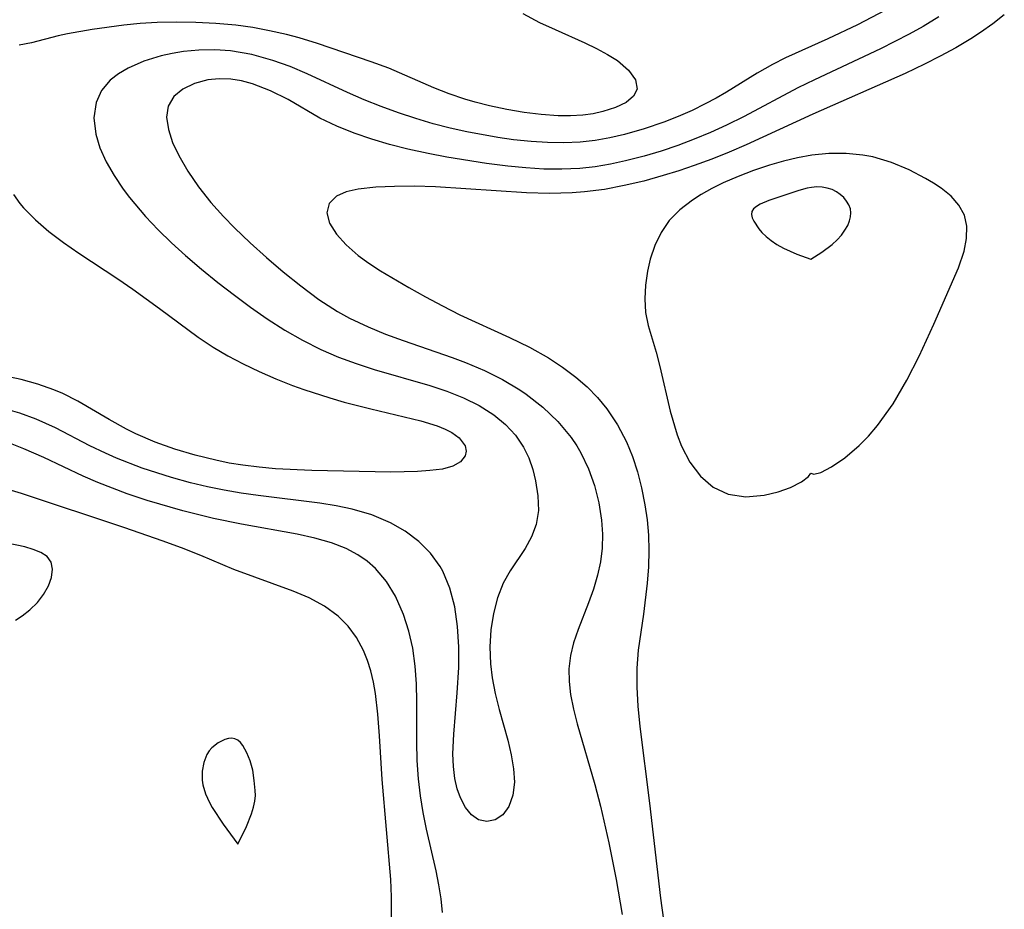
# Model space of a CAD drawing. Header units: metres. Extents: x 1073367 to 1082519, y 1569854 to 1574957.
# Tile 805 of 1056: x 1081289 to 1081375, y 1571662 to 1571740. Entities that reach past the tile are written whole.
import ezdxf

# ---------------------------------------------------------------- set-up
doc = ezdxf.new("R2010")
doc.units = ezdxf.units.M
doc.layers.add('CGG_CurvaNivelLidar_v1', color=253, linetype='Continuous', lineweight=30)

msp = doc.modelspace()

# ---------------------------------------------------------------- linework, layer by layer
at = {"layer": 'CGG_CurvaNivelLidar_v1'}
for p, q in [((1081365.0168, 1571740.8548, 74.5), (1081362.5906, 1571739.5804, 74.5)), ((1081333.3925, 1571740.554, 74), (1081334.8465, 1571739.7921, 74)), ((1081369.6808, 1571740.2621, 75), (1081368.312, 1571739.4414, 75)), ((1081375.3943, 1571740.447, 75.5), (1081374.3787, 1571739.6555, 75.5)), ((1081295.8031, 1571739.1636, 74), (1081293.6472, 1571738.7877, 74)), ((1081298.5493, 1571739.5492, 74), (1081295.8031, 1571739.1636, 74)), ((1081299.9978, 1571739.6947, 74), (1081298.5493, 1571739.5492, 74)), ((1081301.4694, 1571739.7888, 74), (1081299.9978, 1571739.6947, 74)), ((1081303.1451, 1571739.8222, 74), (1081301.4694, 1571739.7888, 74)), ((1081304.8332, 1571739.7922, 74), (1081303.1451, 1571739.8222, 74)), ((1081306.5863, 1571739.706, 74), (1081304.8332, 1571739.7922, 74)), ((1081308.337, 1571739.5447, 74), (1081306.5863, 1571739.706, 74)), ((1081309.8152, 1571739.3323, 74), (1081308.337, 1571739.5447, 74)), ((1081311.284, 1571739.0562, 74), (1081309.8152, 1571739.3323, 74)), ((1081312.741, 1571738.7258, 74), (1081311.284, 1571739.0562, 74)), ((1081334.8465, 1571739.7921, 74), (1081336.1859, 1571739.1579, 74)), ((1081336.1859, 1571739.1579, 74), (1081338.781, 1571738.0017, 74)), ((1081362.5906, 1571739.5804, 74.5), (1081359.9838, 1571738.3473, 74.5)), ((1081368.312, 1571739.4414, 75), (1081367.0921, 1571738.7611, 75)), ((1081374.3787, 1571739.6555, 75.5), (1081373.3309, 1571738.9023, 75.5)), ((1081292.8276, 1571738.6156, 74), (1081290.4908, 1571738.0033, 74)), ((1081293.6472, 1571738.7877, 74), (1081292.8276, 1571738.6156, 74)), ((1081313.867, 1571738.4328, 74), (1081312.741, 1571738.7258, 74)), ((1081315.4521, 1571737.9578, 74), (1081313.867, 1571738.4328, 74)), ((1081359.9838, 1571738.3473, 74.5), (1081356.3098, 1571736.6991, 74.5)), ((1081367.0921, 1571738.7611, 75), (1081364.6012, 1571737.4842, 75)), ((1081372.4676, 1571738.3432, 75.5), (1081371.1561, 1571737.568, 75.5)), ((1081373.3309, 1571738.9023, 75.5), (1081372.4676, 1571738.3432, 75.5)), ((1081290.4908, 1571738.0033, 74), (1081289.4211, 1571737.7964, 74)), ((1081305.1152, 1571737.3725, 74.5), (1081303.7618, 1571737.2433, 74.5)), ((1081306.4925, 1571737.3926, 74.5), (1081305.1152, 1571737.3725, 74.5)), ((1081307.8806, 1571737.298, 74.5), (1081306.4925, 1571737.3926, 74.5)), ((1081309.7358, 1571736.984, 74.5), (1081307.8806, 1571737.298, 74.5)), ((1081320.1348, 1571736.3602, 74), (1081315.4521, 1571737.9578, 74)), ((1081338.781, 1571738.0017, 74), (1081339.8217, 1571737.5073, 74)), ((1081339.8217, 1571737.5073, 74), (1081340.781, 1571736.9971, 74)), ((1081364.6012, 1571737.4842, 75), (1081358.8182, 1571734.782, 75)), ((1081371.1561, 1571737.568, 75.5), (1081369.8027, 1571736.8339, 75.5)), ((1081300.3088, 1571736.3996, 74.5), (1081298.9416, 1571735.8084, 74.5)), ((1081301.8063, 1571736.8577, 74.5), (1081300.3088, 1571736.3996, 74.5)), ((1081302.7706, 1571737.0768, 74.5), (1081301.8063, 1571736.8577, 74.5)), ((1081303.7618, 1571737.2433, 74.5), (1081302.7706, 1571737.0768, 74.5)), ((1081311.5705, 1571736.4771, 74.5), (1081309.7358, 1571736.984, 74.5)), ((1081313.0736, 1571735.9268, 74.5), (1081311.5705, 1571736.4771, 74.5)), ((1081340.781, 1571736.9971, 74), (1081341.6315, 1571736.4596, 74)), ((1081341.6315, 1571736.4596, 74), (1081342.6126, 1571735.6232, 74)), ((1081356.3098, 1571736.6991, 74.5), (1081355.1601, 1571736.1211, 74.5)), ((1081369.8027, 1571736.8339, 75.5), (1081368.4172, 1571736.1327, 75.5)), ((1081298.9416, 1571735.8084, 74.5), (1081298.1072, 1571735.3151, 74.5)), ((1081314.5581, 1571735.2958, 74.5), (1081313.0736, 1571735.9268, 74.5)), ((1081321.6747, 1571735.7817, 74), (1081320.1348, 1571736.3602, 74)), ((1081325.6106, 1571734.0735, 74), (1081321.6747, 1571735.7817, 74)), ((1081342.6126, 1571735.6232, 74), (1081343.2231, 1571734.7655, 74)), ((1081355.1601, 1571736.1211, 74.5), (1081353.8137, 1571735.3484, 74.5)), ((1081368.4172, 1571736.1327, 75.5), (1081366.7419, 1571735.3361, 75.5)), ((1081297.3809, 1571734.7395, 74.5), (1081296.6242, 1571733.8417, 74.5)), ((1081298.1072, 1571735.3151, 74.5), (1081297.3809, 1571734.7395, 74.5)), ((1081305.8867, 1571734.7719, 75), (1081304.7152, 1571734.4673, 75)), ((1081306.8718, 1571734.8635, 75), (1081305.8867, 1571734.7719, 75)), ((1081307.9013, 1571734.8248, 75), (1081306.8718, 1571734.8635, 75)), ((1081308.8408, 1571734.6785, 75), (1081307.9013, 1571734.8248, 75)), ((1081309.7874, 1571734.4329, 75), (1081308.8408, 1571734.6785, 75)), ((1081318.0906, 1571733.6647, 74.5), (1081314.5581, 1571735.2958, 74.5)), ((1081343.2231, 1571734.7655, 74), (1081343.3583, 1571733.9487, 74)), ((1081353.8137, 1571735.3484, 74.5), (1081351.1554, 1571733.7059, 74.5)), ((1081358.8182, 1571734.782, 75), (1081357.3881, 1571734.0811, 75)), ((1081366.7419, 1571735.3361, 75.5), (1081358.6749, 1571731.781, 75.5)), ((1081296.6242, 1571733.8417, 74.5), (1081296.1346, 1571732.8072, 74.5)), ((1081303.7053, 1571733.9747, 75), (1081302.917, 1571733.3106, 75)), ((1081304.7152, 1571734.4673, 75), (1081303.7053, 1571733.9747, 75)), ((1081311.3544, 1571733.8302, 75), (1081309.7874, 1571734.4329, 75)), ((1081312.8929, 1571733.0473, 75), (1081311.3544, 1571733.8302, 75)), ((1081326.95, 1571733.5579, 74), (1081325.6106, 1571734.0735, 74)), ((1081343.3583, 1571733.9487, 74), (1081343.0399, 1571733.3409, 74)), ((1081357.3881, 1571734.0811, 75), (1081352.6889, 1571731.579, 75)), ((1081302.917, 1571733.3106, 75), (1081302.4253, 1571732.4803, 75)), ((1081315.6775, 1571731.4395, 75), (1081312.8929, 1571733.0473, 75)), ((1081319.5389, 1571733.0402, 74.5), (1081318.0906, 1571733.6647, 74.5)), ((1081321.0169, 1571732.4517, 74.5), (1081319.5389, 1571733.0402, 74.5)), ((1081328.3166, 1571733.101, 74), (1081326.95, 1571733.5579, 74)), ((1081329.2191, 1571732.837, 74), (1081328.3166, 1571733.101, 74)), ((1081343.0399, 1571733.3409, 74), (1081342.3879, 1571732.8094, 74)), ((1081350.236, 1571733.1744, 74.5), (1081349.2964, 1571732.6692, 74.5)), ((1081351.1554, 1571733.7059, 74.5), (1081350.236, 1571733.1744, 74.5)), ((1081296.1346, 1571732.8072, 74.5), (1081295.9384, 1571731.4648, 74.5)), ((1081302.4253, 1571732.4803, 75), (1081302.2896, 1571731.5151, 75)), ((1081322.5148, 1571731.9023, 74.5), (1081321.0169, 1571732.4517, 74.5)), ((1081330.4641, 1571732.5165, 74), (1081329.2191, 1571732.837, 74)), ((1081331.9815, 1571732.1889, 74), (1081330.4641, 1571732.5165, 74)), ((1081333.495, 1571731.93, 74), (1081331.9815, 1571732.1889, 74)), ((1081341.4781, 1571732.3602, 74), (1081340.3707, 1571732.0047, 74)), ((1081342.3879, 1571732.8094, 74), (1081341.4781, 1571732.3602, 74)), ((1081348.15, 1571732.1075, 74.5), (1081346.934, 1571731.5724, 74.5)), ((1081349.2964, 1571732.6692, 74.5), (1081348.15, 1571732.1075, 74.5)), ((1081295.9384, 1571731.4648, 74.5), (1081296.1062, 1571730.0317, 74.5)), ((1081302.2896, 1571731.5151, 75), (1081302.4465, 1571730.4302, 75)), ((1081317.137, 1571730.7352, 75), (1081315.6775, 1571731.4395, 75)), ((1081324.0299, 1571731.397, 74.5), (1081322.5148, 1571731.9023, 74.5)), ((1081325.5609, 1571730.9428, 74.5), (1081324.0299, 1571731.397, 74.5)), ((1081334.9906, 1571731.7457, 74), (1081333.495, 1571731.93, 74)), ((1081336.4518, 1571731.6466, 74), (1081334.9906, 1571731.7457, 74)), ((1081337.5499, 1571731.6382, 74), (1081336.4518, 1571731.6466, 74)), ((1081338.6039, 1571731.6994, 74), (1081337.5499, 1571731.6382, 74)), ((1081339.5166, 1571731.8225, 74), (1081338.6039, 1571731.6994, 74)), ((1081340.3707, 1571732.0047, 74), (1081339.5166, 1571731.8225, 74)), ((1081346.934, 1571731.5724, 74.5), (1081345.6948, 1571731.0839, 74.5)), ((1081352.6889, 1571731.579, 75), (1081351.1558, 1571730.8212, 75)), ((1081358.6749, 1571731.781, 75.5), (1081352.8726, 1571729.109, 75.5)), ((1081302.4465, 1571730.4302, 75), (1081302.8111, 1571729.322, 75)), ((1081318.6736, 1571730.1154, 75), (1081317.137, 1571730.7352, 75)), ((1081327.0266, 1571730.565, 74.5), (1081325.5609, 1571730.9428, 74.5)), ((1081328.5018, 1571730.2343, 74.5), (1081327.0266, 1571730.565, 74.5)), ((1081343.9807, 1571730.4957, 74.5), (1081342.2373, 1571730.0019, 74.5)), ((1081345.6948, 1571731.0839, 74.5), (1081343.9807, 1571730.4957, 74.5)), ((1081351.1558, 1571730.8212, 75), (1081349.7598, 1571730.1871, 75)), ((1081296.1062, 1571730.0317, 74.5), (1081296.4783, 1571728.8368, 74.5)), ((1081320.1924, 1571729.5956, 75), (1081318.6736, 1571730.1154, 75)), ((1081321.7521, 1571729.1357, 75), (1081320.1924, 1571729.5956, 75)), ((1081331.2023, 1571729.7412, 74.5), (1081328.5018, 1571730.2343, 74.5)), ((1081332.5548, 1571729.5509, 74.5), (1081331.2023, 1571729.7412, 74.5)), ((1081334.0938, 1571729.3875, 74.5), (1081332.5548, 1571729.5509, 74.5)), ((1081340.9673, 1571729.7136, 74.5), (1081339.6859, 1571729.4901, 74.5)), ((1081342.2373, 1571730.0019, 74.5), (1081340.9673, 1571729.7136, 74.5)), ((1081348.342, 1571729.5982, 75), (1081346.8994, 1571729.0545, 75)), ((1081349.7598, 1571730.1871, 75), (1081348.342, 1571729.5982, 75)), ((1081296.4783, 1571728.8368, 74.5), (1081297.0228, 1571727.632, 74.5)), ((1081302.8111, 1571729.322, 75), (1081303.3464, 1571728.1651, 75)), ((1081323.3426, 1571728.7291, 75), (1081321.7521, 1571729.1357, 75)), ((1081325.1225, 1571728.3354, 75), (1081323.3426, 1571728.7291, 75)), ((1081335.5341, 1571729.2956, 74.5), (1081334.0938, 1571729.3875, 74.5)), ((1081336.9684, 1571729.2753, 74.5), (1081335.5341, 1571729.2956, 74.5)), ((1081338.3939, 1571729.3419, 74.5), (1081336.9684, 1571729.2753, 74.5)), ((1081339.6859, 1571729.4901, 74.5), (1081338.3939, 1571729.3419, 74.5)), ((1081346.8994, 1571729.0545, 75), (1081345.4402, 1571728.5592, 75)), ((1081352.8726, 1571729.109, 75.5), (1081351.3761, 1571728.4684, 75.5)), ((1081303.3464, 1571728.1651, 75), (1081304.1349, 1571726.8047, 75)), ((1081326.7403, 1571728.0215, 75), (1081325.1225, 1571728.3354, 75)), ((1081330.211, 1571727.4626, 75), (1081326.7403, 1571728.0215, 75)), ((1081343.9666, 1571728.1153, 75), (1081342.3501, 1571727.698, 75)), ((1081345.4402, 1571728.5592, 75), (1081343.9666, 1571728.1153, 75)), ((1081349.8626, 1571727.8635, 75.5), (1081348.3329, 1571727.2977, 75.5)), ((1081351.3761, 1571728.4684, 75.5), (1081349.8626, 1571727.8635, 75.5)), ((1081357.3527, 1571727.9796, 76), (1081356.1198, 1571727.6778, 76)), ((1081358.5899, 1571728.201, 76), (1081357.3527, 1571727.9796, 76)), ((1081360.0959, 1571728.3375, 76), (1081358.5899, 1571728.201, 76)), ((1081361.5856, 1571728.3348, 76), (1081360.0959, 1571728.3375, 76)), ((1081363.0379, 1571728.2008, 76), (1081361.5856, 1571728.3348, 76)), ((1081363.9304, 1571728.0443, 76), (1081363.0379, 1571728.2008, 76)), ((1081365.5525, 1571727.5661, 76), (1081363.9304, 1571728.0443, 76)), ((1081297.0228, 1571727.632, 74.5), (1081297.7062, 1571726.4276, 74.5)), ((1081332.0565, 1571727.233, 75), (1081330.211, 1571727.4626, 75)), ((1081333.6305, 1571727.0857, 75), (1081332.0565, 1571727.233, 75)), ((1081335.2005, 1571726.9946, 75), (1081333.6305, 1571727.0857, 75)), ((1081336.7852, 1571726.9744, 75), (1081335.2005, 1571726.9946, 75)), ((1081338.3608, 1571727.0468, 75), (1081336.7852, 1571726.9744, 75)), ((1081339.6991, 1571727.1957, 75), (1081338.3608, 1571727.0468, 75)), ((1081341.0289, 1571727.4166, 75), (1081339.6991, 1571727.1957, 75)), ((1081342.3501, 1571727.698, 75), (1081341.0289, 1571727.4166, 75)), ((1081348.3329, 1571727.2977, 75.5), (1081346.9818, 1571726.8387, 75.5)), ((1081354.8931, 1571727.3168, 76), (1081353.519, 1571726.8564, 76)), ((1081356.1198, 1571727.6778, 76), (1081354.8931, 1571727.3168, 76)), ((1081367.0837, 1571726.9142, 76), (1081365.5525, 1571727.5661, 76)), ((1081297.7062, 1571726.4276, 74.5), (1081298.5039, 1571725.2331, 74.5)), ((1081304.1349, 1571726.8047, 75), (1081305.0753, 1571725.4364, 75)), ((1081345.6195, 1571726.4153, 75.5), (1081343.9296, 1571725.9476, 75.5)), ((1081346.9818, 1571726.8387, 75.5), (1081345.6195, 1571726.4153, 75.5)), ((1081352.1699, 1571726.3441, 76), (1081350.8615, 1571725.7767, 76)), ((1081353.519, 1571726.8564, 76), (1081352.1699, 1571726.3441, 76)), ((1081368.5165, 1571726.1707, 76), (1081367.0837, 1571726.9142, 76)), ((1081369.2281, 1571725.7601, 76), (1081368.5165, 1571726.1707, 76)), ((1081298.5039, 1571725.2331, 74.5), (1081299.0491, 1571724.5009, 74.5)), ((1081305.0753, 1571725.4364, 75), (1081306.1441, 1571724.0839, 75)), ((1081318.9974, 1571725.2425, 75.5), (1081317.9563, 1571725.0102, 75.5)), ((1081320.5622, 1571725.4077, 75.5), (1081318.9974, 1571725.2425, 75.5)), ((1081322.1937, 1571725.4808, 75.5), (1081320.5622, 1571725.4077, 75.5)), ((1081323.939, 1571725.4923, 75.5), (1081322.1937, 1571725.4808, 75.5)), ((1081325.7605, 1571725.445, 75.5), (1081323.939, 1571725.4923, 75.5)), ((1081333.7128, 1571724.9183, 75.5), (1081325.7605, 1571725.445, 75.5)), ((1081340.5068, 1571725.2213, 75.5), (1081338.7746, 1571724.9916, 75.5)), ((1081342.2252, 1571725.5457, 75.5), (1081340.5068, 1571725.2213, 75.5)), ((1081343.9296, 1571725.9476, 75.5), (1081342.2252, 1571725.5457, 75.5)), ((1081349.8847, 1571725.2939, 76), (1081348.9523, 1571724.7724, 76)), ((1081350.8615, 1571725.7767, 76), (1081349.8847, 1571725.2939, 76)), ((1081358.1914, 1571725.3283, 76.5), (1081357.4528, 1571725.1277, 76.5)), ((1081358.5602, 1571725.3942, 76.5), (1081358.1914, 1571725.3283, 76.5)), ((1081359.0302, 1571725.4287, 76.5), (1081358.5602, 1571725.3942, 76.5)), ((1081359.4939, 1571725.4085, 76.5), (1081359.0302, 1571725.4287, 76.5)), ((1081359.9436, 1571725.3337, 76.5), (1081359.4939, 1571725.4085, 76.5)), ((1081360.3695, 1571725.1988, 76.5), (1081359.9436, 1571725.3337, 76.5)), ((1081369.8941, 1571725.3267, 76), (1081369.2281, 1571725.7601, 76)), ((1081370.7498, 1571724.6318, 76), (1081369.8941, 1571725.3267, 76)), ((1081288.938, 1571724.7595, 74), (1081289.4921, 1571723.9941, 74)), ((1081299.0491, 1571724.5009, 74.5), (1081300.4463, 1571722.8479, 74.5)), ((1081317.1257, 1571724.6392, 75.5), (1081316.4904, 1571723.9892, 75.5)), ((1081317.9563, 1571725.0102, 75.5), (1081317.1257, 1571724.6392, 75.5)), ((1081335.7, 1571724.8609, 75.5), (1081333.7128, 1571724.9183, 75.5)), ((1081337.6763, 1571724.9055, 75.5), (1081335.7, 1571724.8609, 75.5)), ((1081338.7746, 1571724.9916, 75.5), (1081337.6763, 1571724.9055, 75.5)), ((1081348.9523, 1571724.7724, 76), (1081348.1857, 1571724.2853, 76)), ((1081357.4528, 1571725.1277, 76.5), (1081354.8533, 1571724.2524, 76.5)), ((1081360.7402, 1571725.0112, 76.5), (1081360.3695, 1571725.1988, 76.5)), ((1081361.0781, 1571724.775, 76.5), (1081360.7402, 1571725.0112, 76.5)), ((1081361.3797, 1571724.501, 76.5), (1081361.0781, 1571724.775, 76.5)), ((1081361.6374, 1571724.1969, 76.5), (1081361.3797, 1571724.501, 76.5)), ((1081371.4389, 1571723.8504, 76), (1081370.7498, 1571724.6318, 76)), ((1081289.4921, 1571723.9941, 74), (1081289.8192, 1571723.6031, 74)), ((1081289.8192, 1571723.6031, 74), (1081290.8448, 1571722.5516, 74)), ((1081306.1441, 1571724.0839, 75), (1081307.2444, 1571722.8517, 75)), ((1081316.4904, 1571723.9892, 75.5), (1081316.2765, 1571723.1672, 75.5)), ((1081348.1857, 1571724.2853, 76), (1081347.0838, 1571723.444, 76)), ((1081353.5096, 1571723.5264, 76.5), (1081353.3559, 1571723.293, 76.5)), ((1081353.7602, 1571723.7319, 76.5), (1081353.5096, 1571723.5264, 76.5)), ((1081354.0803, 1571723.9176, 76.5), (1081353.7602, 1571723.7319, 76.5)), ((1081354.8533, 1571724.2524, 76.5), (1081354.0803, 1571723.9176, 76.5)), ((1081361.8393, 1571723.8677, 76.5), (1081361.6374, 1571724.1969, 76.5)), ((1081361.9673, 1571723.5156, 76.5), (1081361.8393, 1571723.8677, 76.5)), ((1081362.0052, 1571723.1764, 76.5), (1081361.9673, 1571723.5156, 76.5)), ((1081371.9104, 1571722.9767, 76), (1081371.4389, 1571723.8504, 76)), ((1081300.4463, 1571722.8479, 74.5), (1081301.5557, 1571721.6868, 74.5)), ((1081307.2444, 1571722.8517, 75), (1081308.221, 1571721.8486, 75)), ((1081316.2765, 1571723.1672, 75.5), (1081316.5178, 1571722.2609, 75.5)), ((1081347.0838, 1571723.444, 76), (1081346.1474, 1571722.4904, 76)), ((1081353.3559, 1571723.293, 76.5), (1081353.3222, 1571723.0304, 76.5)), ((1081353.3222, 1571723.0304, 76.5), (1081353.3864, 1571722.7404, 76.5)), ((1081353.3864, 1571722.7404, 76.5), (1081353.5251, 1571722.4312, 76.5)), ((1081361.8944, 1571722.4646, 76.5), (1081361.9772, 1571722.8247, 76.5)), ((1081361.9772, 1571722.8247, 76.5), (1081362.0052, 1571723.1764, 76.5)), ((1081372.1228, 1571721.9954, 76), (1081371.9104, 1571722.9767, 76)), ((1081290.8448, 1571722.5516, 74), (1081292.027, 1571721.5342, 74)), ((1081308.221, 1571721.8486, 75), (1081309.5862, 1571720.539, 75)), ((1081316.5178, 1571722.2609, 75.5), (1081317.129, 1571721.2994, 75.5)), ((1081346.1474, 1571722.4904, 76), (1081345.4369, 1571721.4517, 76)), ((1081353.5251, 1571722.4312, 76.5), (1081353.9603, 1571721.7818, 76.5)), ((1081361.4907, 1571721.6526, 76.5), (1081361.7335, 1571722.0725, 76.5)), ((1081361.7335, 1571722.0725, 76.5), (1081361.8944, 1571722.4646, 76.5)), ((1081372.0994, 1571720.9372, 76), (1081372.1228, 1571721.9954, 76)), ((1081292.027, 1571721.5342, 74), (1081293.3007, 1571720.5684, 74)), ((1081301.5557, 1571721.6868, 74.5), (1081302.7242, 1571720.556, 74.5)), ((1081317.129, 1571721.2994, 75.5), (1081317.9703, 1571720.3679, 75.5)), ((1081345.4369, 1571721.4517, 76), (1081344.8959, 1571720.3182, 76)), ((1081353.9603, 1571721.7818, 76.5), (1081354.2392, 1571721.4514, 76.5)), ((1081354.2392, 1571721.4514, 76.5), (1081354.6013, 1571721.1005, 76.5)), ((1081354.6013, 1571721.1005, 76.5), (1081355.0452, 1571720.7423, 76.5)), ((1081360.8086, 1571720.8116, 76.5), (1081361.1782, 1571721.2255, 76.5)), ((1081361.1782, 1571721.2255, 76.5), (1081361.4907, 1571721.6526, 76.5)), ((1081371.8812, 1571719.8269, 76), (1081372.0994, 1571720.9372, 76)), ((1081293.3007, 1571720.5684, 74), (1081294.6391, 1571719.6393, 74)), ((1081302.7242, 1571720.556, 74.5), (1081303.9388, 1571719.4543, 74.5)), ((1081309.5862, 1571720.539, 75), (1081311.0018, 1571719.2636, 75)), ((1081317.9703, 1571720.3679, 75.5), (1081319.0194, 1571719.451, 75.5)), ((1081344.8959, 1571720.3182, 76), (1081344.5028, 1571719.1225, 76)), ((1081355.0452, 1571720.7423, 76.5), (1081355.5519, 1571720.3999, 76.5)), ((1081355.5519, 1571720.3999, 76.5), (1081356.1288, 1571720.0768, 76.5)), ((1081356.1288, 1571720.0768, 76.5), (1081357.2758, 1571719.5618, 76.5)), ((1081359.4754, 1571719.7265, 76.5), (1081360.3706, 1571720.4045, 76.5)), ((1081360.3706, 1571720.4045, 76.5), (1081360.8086, 1571720.8116, 76.5)), ((1081294.6391, 1571719.6393, 74), (1081298.0298, 1571717.4137, 74)), ((1081303.9388, 1571719.4543, 74.5), (1081305.3338, 1571718.2616, 74.5)), ((1081311.0018, 1571719.2636, 75), (1081312.4538, 1571718.025, 75)), ((1081319.0194, 1571719.451, 75.5), (1081319.9467, 1571718.7732, 75.5)), ((1081357.2758, 1571719.5618, 76.5), (1081358.5, 1571719.1335, 76.5)), ((1081358.5, 1571719.1335, 76.5), (1081359.4754, 1571719.7265, 76.5)), ((1081371.3825, 1571718.3674, 76), (1081371.8812, 1571719.8269, 76)), ((1081319.9467, 1571718.7732, 75.5), (1081320.9543, 1571718.1145, 75.5)), ((1081344.5028, 1571719.1225, 76), (1081344.2699, 1571718.0792, 76)), ((1081369.2443, 1571713.4616, 76), (1081371.3825, 1571718.3674, 76)), ((1081305.3338, 1571718.2616, 74.5), (1081306.7626, 1571717.1021, 74.5)), ((1081312.4538, 1571718.025, 75), (1081313.9939, 1571716.7861, 75)), ((1081320.9543, 1571718.1145, 75.5), (1081323.4258, 1571716.6443, 75.5)), ((1081344.2699, 1571718.0792, 76), (1081344.0909, 1571716.8712, 76)), ((1081298.0298, 1571717.4137, 74), (1081299.3345, 1571716.5162, 74)), ((1081306.7626, 1571717.1021, 74.5), (1081308.2168, 1571715.975, 74.5)), ((1081313.9939, 1571716.7861, 75), (1081315.576, 1571715.6198, 75)), ((1081323.4258, 1571716.6443, 75.5), (1081324.8798, 1571715.8326, 75.5)), ((1081344.0909, 1571716.8712, 76), (1081344.0206, 1571715.6673, 76)), ((1081299.3345, 1571716.5162, 74), (1081301.6796, 1571714.8262, 74)), ((1081308.2168, 1571715.975, 74.5), (1081309.608, 1571714.9441, 74.5)), ((1081324.8798, 1571715.8326, 75.5), (1081326.372, 1571715.0405, 75.5)), ((1081309.608, 1571714.9441, 74.5), (1081311.0747, 1571713.9182, 74.5)), ((1081315.576, 1571715.6198, 75), (1081317.2171, 1571714.5591, 75)), ((1081326.372, 1571715.0405, 75.5), (1081327.8956, 1571714.2801, 75.5)), ((1081344.0206, 1571715.6673, 76), (1081344.0914, 1571714.4846, 76)), ((1081301.6796, 1571714.8262, 74), (1081305.0394, 1571712.3291, 74)), ((1081317.2171, 1571714.5591, 75), (1081318.2471, 1571713.9845, 75)), ((1081327.8956, 1571714.2801, 75.5), (1081332.2217, 1571712.2894, 75.5)), ((1081344.0914, 1571714.4846, 76), (1081344.3225, 1571713.3312, 76)), ((1081311.0747, 1571713.9182, 74.5), (1081312.5978, 1571712.9432, 74.5)), ((1081318.2471, 1571713.9845, 75), (1081319.8827, 1571713.2078, 75)), ((1081319.8827, 1571713.2078, 75), (1081321.3938, 1571712.5936, 75)), ((1081344.3225, 1571713.3312, 76), (1081345.0155, 1571711.0049, 76)), ((1081367.9728, 1571710.6741, 76), (1081369.2443, 1571713.4616, 76)), ((1081312.5978, 1571712.9432, 74.5), (1081314.1602, 1571712.0459, 74.5)), ((1081321.3938, 1571712.5936, 75), (1081322.93, 1571712.0305, 75)), ((1081305.0394, 1571712.3291, 74), (1081306.3515, 1571711.436, 74)), ((1081314.1602, 1571712.0459, 74.5), (1081315.7648, 1571711.2395, 74.5)), ((1081322.93, 1571712.0305, 75), (1081327.2158, 1571710.5509, 75)), ((1081332.2217, 1571712.2894, 75.5), (1081333.9587, 1571711.4401, 75.5)), ((1081306.3515, 1571711.436, 74), (1081307.6359, 1571710.6897, 74)), ((1081307.6359, 1571710.6897, 74), (1081308.9711, 1571710.0026, 74)), ((1081315.7648, 1571711.2395, 74.5), (1081317.2912, 1571710.5843, 74.5)), ((1081333.9587, 1571711.4401, 75.5), (1081335.625, 1571710.5096, 75.5)), ((1081345.0155, 1571711.0049, 76), (1081345.342, 1571709.7713, 76)), ((1081366.9012, 1571708.5613, 76), (1081367.9728, 1571710.6741, 76)), ((1081308.9711, 1571710.0026, 74), (1081310.3753, 1571709.3308, 74)), ((1081317.2912, 1571710.5843, 74.5), (1081318.8478, 1571710.01, 74.5)), ((1081318.8478, 1571710.01, 74.5), (1081320.411, 1571709.5075, 74.5)), ((1081327.2158, 1571710.5509, 75), (1081328.3899, 1571710.1092, 75)), ((1081328.3899, 1571710.1092, 75), (1081330.0301, 1571709.4091, 75)), ((1081335.625, 1571710.5096, 75.5), (1081336.843, 1571709.7088, 75.5)), ((1081345.342, 1571709.7713, 76), (1081346.2481, 1571705.8569, 76)), ((1081289.5918, 1571708.6385, 74), (1081288.1023, 1571708.9498, 74)), ((1081310.3753, 1571709.3308, 74), (1081311.8117, 1571708.6951, 74)), ((1081320.411, 1571709.5075, 74.5), (1081325.2609, 1571708.0983, 74.5)), ((1081330.0301, 1571709.4091, 75), (1081331.6095, 1571708.619, 75)), ((1081336.843, 1571709.7088, 75.5), (1081337.9925, 1571708.8366, 75.5)), ((1081291.0425, 1571708.2311, 74), (1081289.5918, 1571708.6385, 74)), ((1081292.4463, 1571707.7295, 74), (1081291.0425, 1571708.2311, 74)), ((1081311.8117, 1571708.6951, 74), (1081313.2793, 1571708.1092, 74)), ((1081313.2793, 1571708.1092, 74), (1081314.2695, 1571707.754, 74)), ((1081325.2609, 1571708.0983, 74.5), (1081326.7609, 1571707.603, 74.5)), ((1081331.6095, 1571708.619, 75), (1081333.1094, 1571707.727, 75)), ((1081337.9925, 1571708.8366, 75.5), (1081338.9814, 1571707.9756, 75.5)), ((1081365.6842, 1571706.4928, 76), (1081366.9012, 1571708.5613, 76)), ((1081293.2236, 1571707.3981, 74), (1081292.4463, 1571707.7295, 74)), ((1081294.5349, 1571706.7312, 74), (1081293.2236, 1571707.3981, 74)), ((1081314.2695, 1571707.754, 74), (1081316.5339, 1571707.0275, 74)), ((1081326.7609, 1571707.603, 74.5), (1081328.1959, 1571707.0369, 74.5)), ((1081333.1094, 1571707.727, 75), (1081333.6635, 1571707.3512, 75)), ((1081333.6635, 1571707.3512, 75), (1081335.1236, 1571706.2149, 75)), ((1081338.9814, 1571707.9756, 75.5), (1081339.8962, 1571707.054, 75.5)), ((1081297.2819, 1571705.1234, 74), (1081294.5349, 1571706.7312, 74)), ((1081316.5339, 1571707.0275, 74), (1081317.801, 1571706.6601, 74)), ((1081317.801, 1571706.6601, 74), (1081320.1117, 1571706.059, 74)), ((1081328.1959, 1571707.0369, 74.5), (1081329.5804, 1571706.3489, 74.5)), ((1081329.5804, 1571706.3489, 74.5), (1081330.8424, 1571705.5437, 74.5)), ((1081339.8962, 1571707.054, 75.5), (1081340.7227, 1571706.066, 75.5)), ((1081364.3223, 1571704.5976, 76), (1081365.6842, 1571706.4928, 76)), ((1081289.4987, 1571705.685, 74.5), (1081288.0591, 1571706.0866, 74.5)), ((1081290.8974, 1571705.1767, 74.5), (1081289.4987, 1571705.685, 74.5)), ((1081320.1117, 1571706.059, 74), (1081324.4687, 1571705.0149, 74)), ((1081330.8424, 1571705.5437, 74.5), (1081331.8666, 1571704.6971, 74.5)), ((1081335.1236, 1571706.2149, 75), (1081336.4431, 1571704.9562, 75)), ((1081340.7227, 1571706.066, 75.5), (1081341.645, 1571704.6811, 75.5)), ((1081346.2481, 1571705.8569, 76), (1081346.8352, 1571703.7876, 76)), ((1081292.5923, 1571704.4006, 74.5), (1081290.8974, 1571705.1767, 74.5)), ((1081298.7866, 1571704.2908, 74), (1081297.2819, 1571705.1234, 74)), ((1081324.4687, 1571705.0149, 74), (1081325.9094, 1571704.5684, 74)), ((1081331.8666, 1571704.6971, 74.5), (1081332.7435, 1571703.7556, 74.5)), ((1081336.4431, 1571704.9562, 75), (1081337.5925, 1571703.5752, 75)), ((1081341.645, 1571704.6811, 75.5), (1081342.4112, 1571703.1974, 75.5)), ((1081295.5906, 1571702.849, 74.5), (1081292.5923, 1571704.4006, 74.5)), ((1081299.6167, 1571703.8814, 74), (1081298.7866, 1571704.2908, 74)), ((1081301.2818, 1571703.1683, 74), (1081299.6167, 1571703.8814, 74)), ((1081325.9094, 1571704.5684, 74), (1081326.591, 1571704.2951, 74)), ((1081326.591, 1571704.2951, 74), (1081327.1891, 1571703.9924, 74)), ((1081327.1891, 1571703.9924, 74), (1081327.8283, 1571703.539, 74)), ((1081332.7435, 1571703.7556, 74.5), (1081333.4488, 1571702.7275, 74.5)), ((1081346.8352, 1571703.7876, 76), (1081347.2215, 1571702.7996, 76)), ((1081363.539, 1571703.6915, 76), (1081364.3223, 1571704.5976, 76)), ((1081289.8393, 1571702.5831, 75), (1081288.8288, 1571702.9701, 75)), ((1081303.0078, 1571702.5502, 74), (1081301.2818, 1571703.1683, 74)), ((1081327.8283, 1571703.539, 74), (1081328.3513, 1571702.8378, 74)), ((1081337.5925, 1571703.5752, 75), (1081338.0878, 1571702.8395, 75)), ((1081342.4112, 1571703.1974, 75.5), (1081342.9416, 1571701.8985, 75.5)), ((1081362.7394, 1571702.8794, 76), (1081363.539, 1571703.6915, 76)), ((1081291.5668, 1571701.8201, 75), (1081289.8393, 1571702.5831, 75)), ((1081296.9462, 1571702.1861, 74.5), (1081295.5906, 1571702.849, 74.5)), ((1081297.9254, 1571701.7484, 74.5), (1081296.9462, 1571702.1861, 74.5)), ((1081304.782, 1571702.019, 74), (1081303.0078, 1571702.5502, 74)), ((1081328.4344, 1571702.3859, 74), (1081328.3329, 1571701.9501, 74)), ((1081328.3513, 1571702.8378, 74), (1081328.4344, 1571702.3859, 74)), ((1081333.4488, 1571702.7275, 74.5), (1081333.9056, 1571701.7753, 74.5)), ((1081338.0878, 1571702.8395, 75), (1081338.4496, 1571702.2178, 75)), ((1081338.4496, 1571702.2178, 75), (1081339.115, 1571700.8197, 75)), ((1081347.2215, 1571702.7996, 76), (1081347.956, 1571701.4101, 76)), ((1081361.4805, 1571701.7974, 76), (1081362.7394, 1571702.8794, 76)), ((1081295.0243, 1571700.1828, 75), (1081291.5668, 1571701.8201, 75)), ((1081300.166, 1571700.875, 74.5), (1081297.9254, 1571701.7484, 74.5)), ((1081306.5946, 1571701.5734, 74), (1081304.782, 1571702.019, 74)), ((1081307.7612, 1571701.3374, 74), (1081306.5946, 1571701.5734, 74)), ((1081308.9388, 1571701.1419, 74), (1081307.7612, 1571701.3374, 74)), ((1081327.9363, 1571701.4483, 74), (1081327.2827, 1571701.0636, 74)), ((1081328.3329, 1571701.9501, 74), (1081327.9363, 1571701.4483, 74)), ((1081333.9056, 1571701.7753, 74.5), (1081334.2426, 1571700.784, 74.5)), ((1081342.9416, 1571701.8985, 75.5), (1081343.3826, 1571700.5577, 75.5)), ((1081347.956, 1571701.4101, 76), (1081348.8831, 1571700.189, 76)), ((1081360.3274, 1571701.0041, 76), (1081361.4805, 1571701.7974, 76)), ((1081302.7117, 1571700.0608, 74.5), (1081300.166, 1571700.875, 74.5)), ((1081310.3657, 1571700.9639, 74), (1081308.9388, 1571701.1419, 74)), ((1081311.8021, 1571700.839, 74), (1081310.3657, 1571700.9639, 74)), ((1081314.9663, 1571700.6925, 74), (1081311.8021, 1571700.839, 74)), ((1081321.8656, 1571700.5405, 74), (1081314.9663, 1571700.6925, 74)), ((1081324.201, 1571700.5956, 74), (1081321.8656, 1571700.5405, 74)), ((1081325.2523, 1571700.6698, 74), (1081324.201, 1571700.5956, 74)), ((1081326.3629, 1571700.8116, 74), (1081325.2523, 1571700.6698, 74)), ((1081327.2827, 1571701.0636, 74), (1081326.3629, 1571700.8116, 74)), ((1081334.2426, 1571700.784, 74.5), (1081334.4885, 1571699.7743, 74.5)), ((1081339.115, 1571700.8197, 75), (1081339.6358, 1571699.361, 75)), ((1081343.3826, 1571700.5577, 75.5), (1081343.741, 1571699.185, 75.5)), ((1081358.3048, 1571700.1527, 76), (1081358.5, 1571700.4446, 76)), ((1081358.5, 1571700.4446, 76), (1081358.7619, 1571700.3521, 76)), ((1081358.7619, 1571700.3521, 76), (1081359.376, 1571700.5202, 76)), ((1081359.376, 1571700.5202, 76), (1081360.3274, 1571701.0041, 76)), ((1081296.2787, 1571699.6379, 75), (1081295.0243, 1571700.1828, 75)), ((1081298.8497, 1571698.6458, 75), (1081296.2787, 1571699.6379, 75)), ((1081304.386, 1571699.6087, 74.5), (1081302.7117, 1571700.0608, 74.5)), ((1081305.8486, 1571699.2621, 74.5), (1081304.386, 1571699.6087, 74.5)), ((1081334.4885, 1571699.7743, 74.5), (1081334.6947, 1571698.4704, 74.5)), ((1081348.8831, 1571700.189, 76), (1081349.9994, 1571699.2308, 76)), ((1081356.7336, 1571699.2074, 76), (1081357.6888, 1571699.7052, 76)), ((1081357.6888, 1571699.7052, 76), (1081358.3048, 1571700.1527, 76)), ((1081289.6404, 1571698.6684, 75.5), (1081288.1777, 1571699.0998, 75.5)), ((1081298.6556, 1571695.6722, 75.5), (1081289.6404, 1571698.6684, 75.5)), ((1081300.6004, 1571698.0583, 75), (1081298.8497, 1571698.6458, 75)), ((1081307.3228, 1571698.9582, 74.5), (1081305.8486, 1571699.2621, 74.5)), ((1081308.8063, 1571698.701, 74.5), (1081307.3228, 1571698.9582, 74.5)), ((1081310.2868, 1571698.4928, 74.5), (1081308.8063, 1571698.701, 74.5)), ((1081339.6358, 1571699.361, 75), (1081340.0163, 1571697.8619, 75)), ((1081343.741, 1571699.185, 75.5), (1081344.037, 1571697.6888, 75.5)), ((1081349.9994, 1571699.2308, 76), (1081351.2963, 1571698.6208, 76)), ((1081351.2963, 1571698.6208, 76), (1081352.8452, 1571698.3966, 76)), ((1081354.4351, 1571698.5261, 76), (1081355.6544, 1571698.8122, 76)), ((1081355.6544, 1571698.8122, 76), (1081356.7336, 1571699.2074, 76)), ((1081303.7064, 1571697.1535, 75), (1081300.6004, 1571698.0583, 75)), ((1081315.6769, 1571697.8448, 74.5), (1081310.2868, 1571698.4928, 74.5)), ((1081317.0995, 1571697.6152, 74.5), (1081315.6769, 1571697.8448, 74.5)), ((1081334.6947, 1571698.4704, 74.5), (1081334.7377, 1571697.1943, 74.5)), ((1081340.0163, 1571697.8619, 75), (1081340.2514, 1571696.3399, 75)), ((1081352.8452, 1571698.3966, 76), (1081354.4351, 1571698.5261, 76)), ((1081306.3892, 1571696.4923, 75), (1081303.7064, 1571697.1535, 75)), ((1081318.4886, 1571697.3209, 74.5), (1081317.0995, 1571697.6152, 74.5)), ((1081320.2109, 1571696.81, 74.5), (1081318.4886, 1571697.3209, 74.5)), ((1081334.7377, 1571697.1943, 74.5), (1081334.5548, 1571695.972, 74.5)), ((1081344.037, 1571697.6888, 75.5), (1081344.2237, 1571696.3695, 75.5)), ((1081308.814, 1571695.9913, 75), (1081306.3892, 1571696.4923, 75)), ((1081321.828, 1571696.1284, 74.5), (1081320.2109, 1571696.81, 74.5)), ((1081323.1244, 1571695.3786, 74.5), (1081321.828, 1571696.1284, 74.5)), ((1081340.2514, 1571696.3399, 75), (1081340.3259, 1571695.1143, 75)), ((1081344.2237, 1571696.3695, 75.5), (1081344.3414, 1571695.0415, 75.5)), ((1081301.91, 1571694.5475, 75.5), (1081298.6556, 1571695.6722, 75.5)), ((1081313.6956, 1571695.1203, 75), (1081308.814, 1571695.9913, 75)), ((1081324.2971, 1571694.4889, 74.5), (1081323.1244, 1571695.3786, 74.5)), ((1081334.5548, 1571695.972, 74.5), (1081334.1471, 1571694.9097, 74.5)), ((1081289.9238, 1571694.0191, 76), (1081288.382, 1571694.3371, 76)), ((1081303.6057, 1571693.922, 75.5), (1081301.91, 1571694.5475, 75.5)), ((1081315.2208, 1571694.7799, 75), (1081313.6956, 1571695.1203, 75)), ((1081316.6816, 1571694.36, 75), (1081315.2208, 1571694.7799, 75)), ((1081317.9544, 1571693.8673, 75), (1081316.6816, 1571694.36, 75)), ((1081325.3232, 1571693.4641, 74.5), (1081324.2971, 1571694.4889, 74.5)), ((1081334.1471, 1571694.9097, 74.5), (1081333.5698, 1571693.8908, 74.5)), ((1081340.3259, 1571695.1143, 75), (1081340.29, 1571693.8925, 75)), ((1081344.3414, 1571695.0415, 75.5), (1081344.384, 1571693.7091, 75.5)), ((1081290.6544, 1571693.8029, 76), (1081289.9238, 1571694.0191, 76)), ((1081291.3165, 1571693.541, 76), (1081290.6544, 1571693.8029, 76)), ((1081291.8655, 1571693.1918, 76), (1081291.3165, 1571693.541, 76)), ((1081305.2684, 1571693.262, 75.5), (1081303.6057, 1571693.922, 75.5)), ((1081318.9697, 1571693.335, 75), (1081317.9544, 1571693.8673, 75)), ((1081326.1704, 1571692.3007, 74.5), (1081325.3232, 1571693.4641, 74.5)), ((1081333.5698, 1571693.8908, 74.5), (1081332.2625, 1571691.9141, 74.5)), ((1081340.29, 1571693.8925, 75), (1081340.143, 1571692.7162, 75)), ((1081344.384, 1571693.7091, 75.5), (1081344.3423, 1571692.273, 75.5)), ((1081292.2203, 1571692.6888, 76), (1081291.8655, 1571693.1918, 76)), ((1081292.3348, 1571692.07, 76), (1081292.2203, 1571692.6888, 76)), ((1081308.1587, 1571692.0512, 75.5), (1081305.2684, 1571693.262, 75.5)), ((1081319.7819, 1571692.7778, 75), (1081318.9697, 1571693.335, 75)), ((1081320.5184, 1571692.1332, 75), (1081319.7819, 1571692.7778, 75)), ((1081340.143, 1571692.7162, 75), (1081339.8954, 1571691.5585, 75)), ((1081292.2443, 1571691.3583, 76), (1081292.3348, 1571692.07, 76)), ((1081313.3404, 1571690.1456, 75.5), (1081308.1587, 1571692.0512, 75.5)), ((1081321.4772, 1571691.0023, 75), (1081320.5184, 1571692.1332, 75)), ((1081326.3921, 1571691.9078, 74.5), (1081326.1704, 1571692.3007, 74.5)), ((1081327.0187, 1571690.4077, 74.5), (1081326.3921, 1571691.9078, 74.5)), ((1081332.2625, 1571691.9141, 74.5), (1081331.6672, 1571690.8437, 74.5)), ((1081344.3423, 1571692.273, 75.5), (1081344.2296, 1571690.8391, 75.5)), ((1081291.9763, 1571690.6053, 76), (1081292.2443, 1571691.3583, 76)), ((1081322.2675, 1571689.7161, 75), (1081321.4772, 1571691.0023, 75)), ((1081339.8954, 1571691.5585, 75), (1081339.5332, 1571690.3372, 75)), ((1081291.5594, 1571689.8607, 76), (1081291.9763, 1571690.6053, 76)), ((1081314.723, 1571689.5581, 75.5), (1081313.3404, 1571690.1456, 75.5)), ((1081327.4346, 1571688.7817, 74.5), (1081327.0187, 1571690.4077, 74.5)), ((1081331.6672, 1571690.8437, 74.5), (1081331.1665, 1571689.5796, 74.5)), ((1081339.5332, 1571690.3372, 75), (1081339.1057, 1571689.1432, 75)), ((1081344.2296, 1571690.8391, 75.5), (1081343.9031, 1571688.1527, 75.5)), ((1081290.3595, 1571688.5254, 76), (1081291.0244, 1571689.1705, 76)), ((1081291.0244, 1571689.1705, 76), (1081291.5594, 1571689.8607, 76)), ((1081316.0677, 1571688.8461, 75.5), (1081314.723, 1571689.5581, 75.5)), ((1081322.9782, 1571688.1113, 75), (1081322.2675, 1571689.7161, 75)), ((1081331.1665, 1571689.5796, 74.5), (1081330.8108, 1571688.2149, 74.5)), ((1081339.1057, 1571689.1432, 75), (1081338.1948, 1571686.8131, 75)), ((1081289.6869, 1571688.0061, 76), (1081290.3595, 1571688.5254, 76)), ((1081317.2673, 1571687.9839, 75.5), (1081316.0677, 1571688.8461, 75.5)), ((1081327.6836, 1571687.0677, 74.5), (1081327.4346, 1571688.7817, 74.5)), ((1081289.0945, 1571687.6284, 76), (1081289.6869, 1571688.0061, 76)), ((1081318.1388, 1571687.1033, 75.5), (1081317.2673, 1571687.9839, 75.5)), ((1081323.4325, 1571686.6694, 75), (1081322.9782, 1571688.1113, 75)), ((1081330.8108, 1571688.2149, 74.5), (1081330.5903, 1571686.7793, 74.5)), ((1081343.9031, 1571688.1527, 75.5), (1081343.4572, 1571685.0124, 75.5)), ((1081318.8751, 1571686.0975, 75.5), (1081318.1388, 1571687.1033, 75.5)), ((1081323.767, 1571685.1657, 75), (1081323.4325, 1571686.6694, 75)), ((1081327.7965, 1571685.2974, 74.5), (1081327.6836, 1571687.0677, 74.5)), ((1081330.5903, 1571686.7793, 74.5), (1081330.5019, 1571685.2994, 74.5)), ((1081338.1948, 1571686.8131, 75), (1081337.8029, 1571685.6508, 75)), ((1081319.477, 1571684.9858, 75.5), (1081318.8751, 1571686.0975, 75.5)), ((1081319.8333, 1571684.1076, 75.5), (1081319.477, 1571684.9858, 75.5)), ((1081323.9853, 1571683.6168, 75), (1081323.767, 1571685.1657, 75)), ((1081327.7933, 1571683.4981, 74.5), (1081327.7965, 1571685.2974, 74.5)), ((1081330.5019, 1571685.2994, 74.5), (1081330.5488, 1571683.7996, 74.5)), ((1081337.8029, 1571685.6508, 75), (1081337.5367, 1571684.5275, 75)), ((1081343.4572, 1571685.0124, 75.5), (1081343.3244, 1571683.4438, 75.5)), ((1081320.1184, 1571683.1877, 75.5), (1081319.8333, 1571684.1076, 75.5)), ((1081337.5367, 1571684.5275, 75), (1081337.4035, 1571683.3855, 75)), ((1081320.3399, 1571682.2225, 75.5), (1081320.1184, 1571683.1877, 75.5)), ((1081324.0913, 1571682.075, 75), (1081323.9853, 1571683.6168, 75)), ((1081327.6546, 1571681.2676, 74.5), (1081327.7933, 1571683.4981, 74.5)), ((1081330.5488, 1571683.7996, 74.5), (1081330.6916, 1571682.6027, 74.5)), ((1081337.4035, 1571683.3855, 75), (1081337.4176, 1571682.264, 75)), ((1081343.3244, 1571683.4438, 75.5), (1081343.3181, 1571681.7847, 75.5)), ((1081330.6916, 1571682.6027, 74.5), (1081330.9661, 1571681.2124, 74.5)), ((1081337.4176, 1571682.264, 75), (1081337.551, 1571681.1289, 75)), ((1081320.5091, 1571681.2273, 75.5), (1081320.3399, 1571682.2225, 75.5)), ((1081324.1247, 1571680.512, 75), (1081324.0913, 1571682.075, 75)), ((1081343.3181, 1571681.7847, 75.5), (1081343.4215, 1571680.1125, 75.5)), ((1081320.7231, 1571679.4078, 75.5), (1081320.5091, 1571681.2273, 75.5)), ((1081327.3432, 1571677.6599, 74.5), (1081327.6546, 1571681.2676, 74.5)), ((1081330.9661, 1571681.2124, 74.5), (1081331.3135, 1571679.8356, 74.5)), ((1081337.551, 1571681.1289, 75), (1081337.8037, 1571679.8572, 75)), ((1081324.1211, 1571676.9814, 75), (1081324.1247, 1571680.512, 75)), ((1081331.3135, 1571679.8356, 74.5), (1081332.0556, 1571677.1495, 74.5)), ((1081337.8037, 1571679.8572, 75), (1081338.1346, 1571678.5679, 75)), ((1081343.4215, 1571680.1125, 75.5), (1081343.601, 1571678.3546, 75.5)), ((1081320.8678, 1571677.5354, 75.5), (1081320.7231, 1571679.4078, 75.5)), ((1081338.1346, 1571678.5679, 75), (1081339.6703, 1571673.2951, 75)), ((1081343.601, 1571678.3546, 75.5), (1081344.4395, 1571671.6383, 75.5)), ((1081307.3829, 1571677.2085, 76), (1081306.7785, 1571676.9128, 76)), ((1081307.6848, 1571677.2927, 76), (1081307.3829, 1571677.2085, 76)), ((1081307.9761, 1571677.3209, 76), (1081307.6848, 1571677.2927, 76)), ((1081308.2485, 1571677.2781, 76), (1081307.9761, 1571677.3209, 76)), ((1081308.5011, 1571677.1477, 76), (1081308.2485, 1571677.2781, 76)), ((1081308.7294, 1571676.9444, 76), (1081308.5011, 1571677.1477, 76)), ((1081321.0962, 1571673.7108, 75.5), (1081320.8678, 1571677.5354, 75.5)), ((1081327.2822, 1571675.9453, 74.5), (1081327.3432, 1571677.6599, 74.5)), ((1081332.0556, 1571677.1495, 74.5), (1081332.3638, 1571675.8663, 74.5)), ((1081306.2283, 1571676.4794, 76), (1081305.9983, 1571676.2118, 76)), ((1081306.7785, 1571676.9128, 76), (1081306.2283, 1571676.4794, 76)), ((1081308.9375, 1571676.6862, 76), (1081308.7294, 1571676.9444, 76)), ((1081309.3019, 1571676.0571, 76), (1081308.9375, 1571676.6862, 76)), ((1081324.1584, 1571675.3746, 75), (1081324.1211, 1571676.9814, 75)), ((1081305.8078, 1571675.9011, 76), (1081305.5425, 1571675.1981, 76)), ((1081305.9983, 1571676.2118, 76), (1081305.8078, 1571675.9011, 76)), ((1081309.5976, 1571675.3337, 76), (1081309.3019, 1571676.0571, 76)), ((1081327.3215, 1571674.8411, 74.5), (1081327.2822, 1571675.9453, 74.5)), ((1081332.3638, 1571675.8663, 74.5), (1081332.5738, 1571674.6366, 74.5)), ((1081305.5425, 1571675.1981, 76), (1081305.4054, 1571674.4349, 76)), ((1081309.8126, 1571674.5192, 76), (1081309.5976, 1571675.3337, 76)), ((1081324.2613, 1571673.7728, 75), (1081324.1584, 1571675.3746, 75)), ((1081327.445, 1571673.7999, 74.5), (1081327.3215, 1571674.8411, 74.5)), ((1081332.5738, 1571674.6366, 74.5), (1081332.6375, 1571673.4797, 74.5)), ((1081305.4054, 1571674.4349, 76), (1081305.4034, 1571673.6516, 76)), ((1081309.9479, 1571673.6372, 76), (1081309.8126, 1571674.5192, 76)), ((1081321.847, 1571664.9978, 75.5), (1081321.0962, 1571673.7108, 75.5)), ((1081324.4343, 1571672.3024, 75), (1081324.2613, 1571673.7728, 75)), ((1081327.645, 1571672.9101, 74.5), (1081327.445, 1571673.7999, 74.5)), ((1081305.4034, 1571673.6516, 76), (1081305.4653, 1571673.2572, 76)), ((1081305.4653, 1571673.2572, 76), (1081305.6928, 1571672.4781, 76)), ((1081310.0286, 1571672.7533, 76), (1081309.9479, 1571673.6372, 76)), ((1081327.9261, 1571672.1061, 74.5), (1081327.645, 1571672.9101, 74.5)), ((1081332.6375, 1571673.4797, 74.5), (1081332.4983, 1571672.3452, 74.5)), ((1081339.6703, 1571673.2951, 75), (1081340.1532, 1571671.4031, 75)), ((1081305.6928, 1571672.4781, 76), (1081306.028, 1571671.7018, 76)), ((1081309.9926, 1571671.8315, 76), (1081310.0372, 1571672.3132, 76)), ((1081310.0372, 1571672.3132, 76), (1081310.0286, 1571672.7533, 76)), ((1081324.6744, 1571670.8429, 75), (1081324.4343, 1571672.3024, 75)), ((1081328.3649, 1571671.277, 74.5), (1081327.9261, 1571672.1061, 74.5)), ((1081332.4983, 1571672.3452, 74.5), (1081332.1571, 1571671.3756, 74.5)), ((1081306.028, 1571671.7018, 76), (1081306.264, 1571671.2675, 76)), ((1081306.264, 1571671.2675, 76), (1081307.2146, 1571669.8168, 76)), ((1081309.6993, 1571670.7307, 76), (1081309.875, 1571671.2933, 76)), ((1081309.875, 1571671.2933, 76), (1081309.9926, 1571671.8315, 76)), ((1081328.895, 1571670.6315, 74.5), (1081328.3649, 1571671.277, 74.5)), ((1081332.1571, 1571671.3756, 74.5), (1081331.6348, 1571670.6341, 74.5)), ((1081340.1532, 1571671.4031, 75), (1081340.8976, 1571668.1802, 75)), ((1081344.4395, 1571671.6383, 75.5), (1081345.391, 1571663.3706, 75.5)), ((1081309.2546, 1571669.6265, 76), (1081309.6993, 1571670.7307, 76)), ((1081324.9682, 1571669.3961, 75), (1081324.6744, 1571670.8429, 75)), ((1081329.4969, 1571670.2095, 74.5), (1081328.895, 1571670.6315, 74.5)), ((1081331.6348, 1571670.6341, 74.5), (1081330.977, 1571670.1917, 74.5)), ((1081307.2146, 1571669.8168, 76), (1081308.5, 1571668.0862, 76)), ((1081308.5, 1571668.0862, 76), (1081309.2546, 1571669.6265, 76)), ((1081325.8146, 1571665.7547, 75), (1081324.9682, 1571669.3961, 75)), ((1081330.239, 1571670.0431, 74.5), (1081329.4969, 1571670.2095, 74.5)), ((1081330.977, 1571670.1917, 74.5), (1081330.239, 1571670.0431, 74.5)), ((1081340.8976, 1571668.1802, 75), (1081341.5323, 1571664.9768, 75)), ((1081326.0581, 1571664.5351, 75), (1081325.8146, 1571665.7547, 75)), ((1081321.9287, 1571663.466, 75.5), (1081321.847, 1571664.9978, 75.5)), ((1081326.2479, 1571663.3095, 75), (1081326.0581, 1571664.5351, 75)), ((1081341.5323, 1571664.9768, 75), (1081342.0586, 1571661.9314, 75)), ((1081321.9168, 1571661.5549, 75.5), (1081321.9287, 1571663.466, 75.5)), ((1081345.391, 1571663.3706, 75.5), (1081345.9754, 1571659.2539, 75.5)), ((1081326.3675, 1571662.0979, 75), (1081326.2479, 1571663.3095, 75))]:
    msp.add_line(p, q, dxfattribs=at)

doc.saveas('drawing.dxf')
